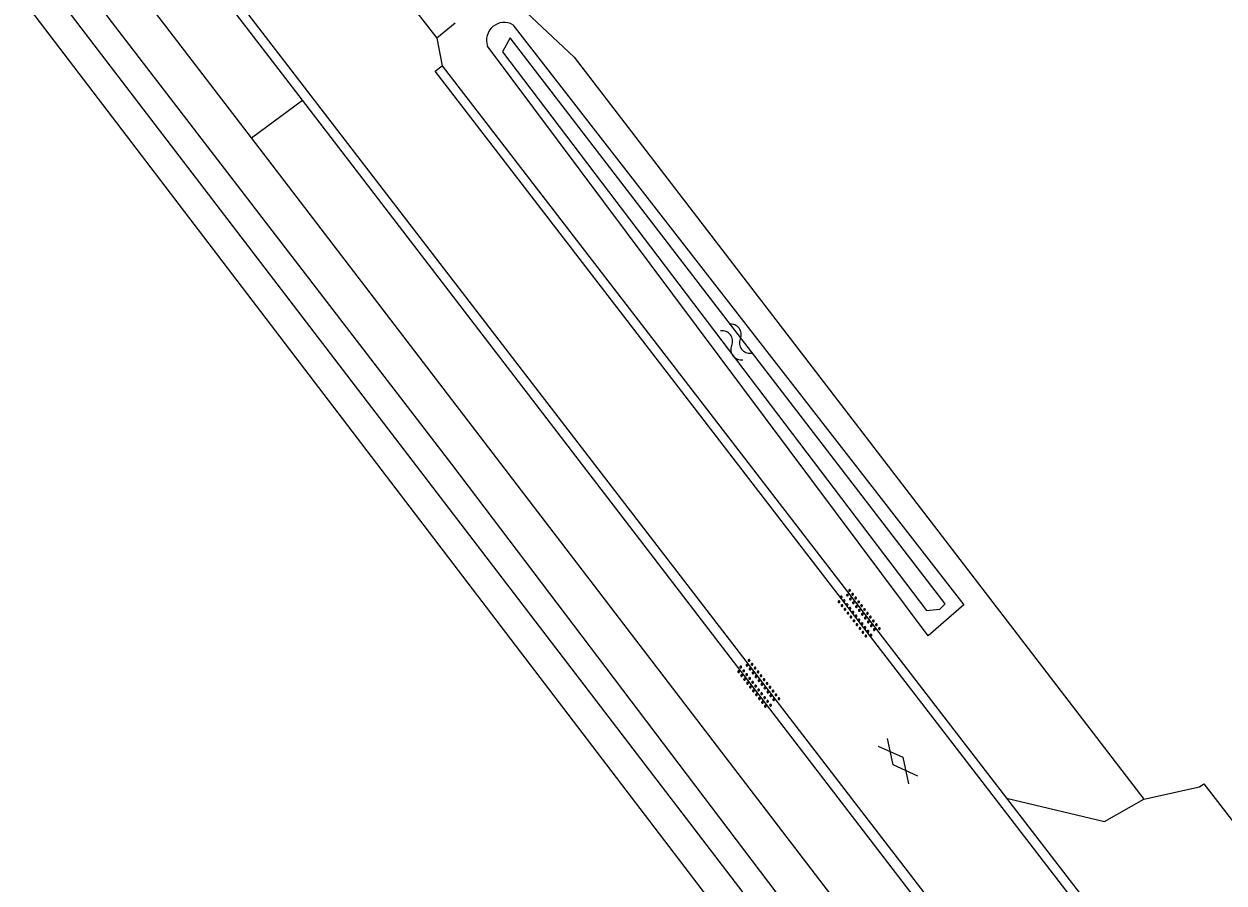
# Model space of a CAD drawing. Extents: x 136000 to 141000, y 400494 to 402006.
# Drawn here: x 136401.45 to 136450.96, y 401582.16 to 401617.61 of the extents above; entities that cross this region are included whole.
import ezdxf

# ---------------------------------------------------------------- set-up
doc = ezdxf.new("R2010")
doc.units = 0
for name, color, linetype in [('gg-afsc-hekwerk', 7, 'Continuous'), ('gg-knt-onverhard', 7, 'Continuous'), ('gg-knt-verharding', 7, 'Continuous'), ('gg-kntw-bovenkant insteek waterloop', 7, 'Continuous'), ('gg-kntw-waterlijn', 7, 'Continuous'), ('gt-grn-groengrens', 7, 'Continuous'), ('gt-symb-gesloten verharding', 7, 'Continuous'), ('gt-symb-overige verharding', 7, 'Continuous'), ('gt-symb-watersymbool', 7, 'Continuous')]:
    doc.layers.add(name, color=color, linetype=linetype)

# ---------------------------------------------------------------- blocks, each defined once
blk = doc.blocks.new('gt0-WA')
at = {"layer": 'gt-symb-watersymbool'}
for centre, start, end in [((-0.323, 0.022), 28.0725, 151.9275), ((0.427, 0.422), 208.0725, 331.9275), ((-0.323, -0.428), 28.0725, 151.9275), ((0.427, -0.028), 208.0725, 331.9275)]:
    blk.add_arc(centre, 0.425, start, end, dxfattribs=at)
blk = doc.blocks.new('gt0-OVH')
at = {"layer": 'gt-symb-overige verharding'}
for points in [[(-0.972, 0.298), (-0.967, 0.308), (-0.965, 0.319), (-0.966, 0.33), (-0.971, 0.34), (-0.978, 0.348), (-0.988, 0.353), (-0.999, 0.355), (-1.01, 0.354), (-1.02, 0.349), (-1.028, 0.342), (-1.033, 0.332), (-1.035, 0.321), (-1.034, 0.31), (-1.029, 0.3), (-1.022, 0.292), (-1.012, 0.287), (-1.001, 0.285), (-0.99, 0.286), (-0.98, 0.291)], [(-0.872, 0.106), (-0.867, 0.116), (-0.865, 0.126), (-0.866, 0.137), (-0.871, 0.147), (-0.878, 0.156), (-0.888, 0.161), (-0.899, 0.163), (-0.91, 0.162), (-0.92, 0.157), (-0.928, 0.15), (-0.933, 0.14), (-0.935, 0.129), (-0.934, 0.118), (-0.929, 0.108), (-0.922, 0.1), (-0.912, 0.095), (-0.901, 0.092), (-0.89, 0.094), (-0.88, 0.098)], [(-0.772, 0.298), (-0.767, 0.308), (-0.765, 0.319), (-0.766, 0.33), (-0.771, 0.34), (-0.778, 0.348), (-0.788, 0.353), (-0.799, 0.355), (-0.81, 0.354), (-0.82, 0.349), (-0.828, 0.342), (-0.833, 0.332), (-0.835, 0.321), (-0.834, 0.31), (-0.829, 0.3), (-0.822, 0.292), (-0.812, 0.287), (-0.801, 0.285), (-0.79, 0.286), (-0.78, 0.291)], [(-0.672, 0.106), (-0.667, 0.116), (-0.665, 0.126), (-0.666, 0.137), (-0.671, 0.147), (-0.678, 0.156), (-0.688, 0.161), (-0.699, 0.163), (-0.71, 0.162), (-0.72, 0.157), (-0.728, 0.15), (-0.733, 0.14), (-0.735, 0.129), (-0.734, 0.118), (-0.729, 0.108), (-0.722, 0.1), (-0.712, 0.095), (-0.701, 0.092), (-0.69, 0.094), (-0.68, 0.098)], [(-0.572, 0.298), (-0.567, 0.308), (-0.565, 0.319), (-0.566, 0.33), (-0.571, 0.34), (-0.578, 0.348), (-0.588, 0.353), (-0.599, 0.355), (-0.61, 0.354), (-0.62, 0.349), (-0.628, 0.342), (-0.633, 0.332), (-0.635, 0.321), (-0.634, 0.31), (-0.629, 0.3), (-0.622, 0.292), (-0.612, 0.287), (-0.601, 0.285), (-0.59, 0.286), (-0.58, 0.291)], [(-0.472, 0.106), (-0.467, 0.116), (-0.465, 0.126), (-0.466, 0.137), (-0.471, 0.147), (-0.478, 0.156), (-0.488, 0.161), (-0.499, 0.163), (-0.51, 0.162), (-0.52, 0.157), (-0.528, 0.15), (-0.533, 0.14), (-0.535, 0.129), (-0.534, 0.118), (-0.529, 0.108), (-0.522, 0.1), (-0.512, 0.095), (-0.501, 0.092), (-0.49, 0.094), (-0.48, 0.098)], [(-0.372, 0.298), (-0.367, 0.308), (-0.365, 0.319), (-0.366, 0.33), (-0.371, 0.34), (-0.378, 0.348), (-0.388, 0.353), (-0.399, 0.355), (-0.41, 0.354), (-0.42, 0.349), (-0.428, 0.342), (-0.433, 0.332), (-0.435, 0.321), (-0.434, 0.31), (-0.429, 0.3), (-0.422, 0.292), (-0.412, 0.287), (-0.401, 0.285), (-0.39, 0.286), (-0.38, 0.291)], [(-0.272, 0.106), (-0.267, 0.116), (-0.265, 0.126), (-0.266, 0.137), (-0.271, 0.147), (-0.278, 0.156), (-0.288, 0.161), (-0.299, 0.163), (-0.31, 0.162), (-0.32, 0.157), (-0.328, 0.15), (-0.333, 0.14), (-0.335, 0.129), (-0.334, 0.118), (-0.329, 0.108), (-0.322, 0.1), (-0.312, 0.095), (-0.301, 0.092), (-0.29, 0.094), (-0.28, 0.098)], [(-0.172, 0.298), (-0.167, 0.308), (-0.165, 0.319), (-0.166, 0.33), (-0.171, 0.34), (-0.178, 0.348), (-0.188, 0.353), (-0.199, 0.355), (-0.21, 0.354), (-0.22, 0.349), (-0.228, 0.342), (-0.233, 0.332), (-0.235, 0.321), (-0.234, 0.31), (-0.229, 0.3), (-0.222, 0.292), (-0.212, 0.287), (-0.201, 0.285), (-0.19, 0.286), (-0.18, 0.291)], [(-0.072, 0.106), (-0.067, 0.116), (-0.065, 0.126), (-0.066, 0.137), (-0.071, 0.147), (-0.078, 0.156), (-0.088, 0.161), (-0.099, 0.163), (-0.11, 0.162), (-0.12, 0.157), (-0.128, 0.15), (-0.133, 0.14), (-0.135, 0.129), (-0.134, 0.118), (-0.129, 0.108), (-0.122, 0.1), (-0.112, 0.095), (-0.101, 0.092), (-0.09, 0.094), (-0.08, 0.098)], [(0.028, 0.298), (0.033, 0.308), (0.035, 0.319), (0.034, 0.33), (0.029, 0.34), (0.022, 0.348), (0.012, 0.353), (0.001, 0.355), (-0.01, 0.354), (-0.02, 0.349), (-0.028, 0.342), (-0.033, 0.332), (-0.035, 0.321), (-0.034, 0.31), (-0.029, 0.3), (-0.022, 0.292), (-0.012, 0.287), (-0.001, 0.285), (0.01, 0.286), (0.02, 0.291)], [(0.128, 0.106), (0.133, 0.116), (0.135, 0.126), (0.134, 0.137), (0.129, 0.147), (0.122, 0.156), (0.112, 0.161), (0.101, 0.163), (0.09, 0.162), (0.08, 0.157), (0.072, 0.15), (0.067, 0.14), (0.065, 0.129), (0.066, 0.118), (0.071, 0.108), (0.078, 0.1), (0.088, 0.095), (0.099, 0.092), (0.11, 0.094), (0.12, 0.098)], [(0.228, 0.298), (0.233, 0.308), (0.235, 0.319), (0.234, 0.33), (0.229, 0.34), (0.222, 0.348), (0.212, 0.353), (0.201, 0.355), (0.19, 0.354), (0.18, 0.349), (0.172, 0.342), (0.167, 0.332), (0.165, 0.321), (0.166, 0.31), (0.171, 0.3), (0.178, 0.292), (0.188, 0.287), (0.199, 0.285), (0.21, 0.286), (0.22, 0.291)], [(0.328, 0.106), (0.333, 0.116), (0.335, 0.126), (0.334, 0.137), (0.329, 0.147), (0.322, 0.156), (0.312, 0.161), (0.301, 0.163), (0.29, 0.162), (0.28, 0.157), (0.272, 0.15), (0.267, 0.14), (0.265, 0.129), (0.266, 0.118), (0.271, 0.108), (0.278, 0.1), (0.288, 0.095), (0.299, 0.092), (0.31, 0.094), (0.32, 0.098)], [(0.428, 0.298), (0.433, 0.308), (0.435, 0.319), (0.434, 0.33), (0.429, 0.34), (0.422, 0.348), (0.412, 0.353), (0.401, 0.355), (0.39, 0.354), (0.38, 0.349), (0.372, 0.342), (0.367, 0.332), (0.365, 0.321), (0.366, 0.31), (0.371, 0.3), (0.378, 0.292), (0.388, 0.287), (0.399, 0.285), (0.41, 0.286), (0.42, 0.291)], [(0.528, 0.106), (0.533, 0.116), (0.535, 0.126), (0.534, 0.137), (0.529, 0.147), (0.522, 0.156), (0.512, 0.161), (0.501, 0.163), (0.49, 0.162), (0.48, 0.157), (0.472, 0.15), (0.467, 0.14), (0.465, 0.129), (0.466, 0.118), (0.471, 0.108), (0.478, 0.1), (0.488, 0.095), (0.499, 0.092), (0.51, 0.094), (0.52, 0.098)], [(0.628, 0.298), (0.633, 0.308), (0.635, 0.319), (0.634, 0.33), (0.629, 0.34), (0.622, 0.348), (0.612, 0.353), (0.601, 0.355), (0.59, 0.354), (0.58, 0.349), (0.572, 0.342), (0.567, 0.332), (0.565, 0.321), (0.566, 0.31), (0.571, 0.3), (0.578, 0.292), (0.588, 0.287), (0.599, 0.285), (0.61, 0.286), (0.62, 0.291)], [(0.728, 0.106), (0.733, 0.116), (0.735, 0.126), (0.734, 0.137), (0.729, 0.147), (0.722, 0.156), (0.712, 0.161), (0.701, 0.163), (0.69, 0.162), (0.68, 0.157), (0.672, 0.15), (0.667, 0.14), (0.665, 0.129), (0.666, 0.118), (0.671, 0.108), (0.678, 0.1), (0.688, 0.095), (0.699, 0.092), (0.71, 0.094), (0.72, 0.098)], [(0.828, 0.298), (0.833, 0.308), (0.835, 0.319), (0.834, 0.33), (0.829, 0.34), (0.822, 0.348), (0.812, 0.353), (0.801, 0.355), (0.79, 0.354), (0.78, 0.349), (0.772, 0.342), (0.767, 0.332), (0.765, 0.321), (0.766, 0.31), (0.771, 0.3), (0.778, 0.292), (0.788, 0.287), (0.799, 0.285), (0.81, 0.286), (0.82, 0.291)], [(0.928, 0.106), (0.933, 0.116), (0.935, 0.126), (0.934, 0.137), (0.929, 0.147), (0.922, 0.156), (0.912, 0.161), (0.901, 0.163), (0.89, 0.162), (0.88, 0.157), (0.872, 0.15), (0.867, 0.14), (0.865, 0.129), (0.866, 0.118), (0.871, 0.108), (0.878, 0.1), (0.888, 0.095), (0.899, 0.092), (0.91, 0.094), (0.92, 0.098)], [(1.028, 0.298), (1.033, 0.308), (1.035, 0.319), (1.034, 0.33), (1.029, 0.34), (1.022, 0.348), (1.012, 0.353), (1.001, 0.355), (0.99, 0.354), (0.98, 0.349), (0.972, 0.342), (0.967, 0.332), (0.965, 0.321), (0.966, 0.31), (0.971, 0.3), (0.978, 0.292), (0.988, 0.287), (0.999, 0.285), (1.01, 0.286), (1.02, 0.291)], [(-0.972, -0.142), (-0.967, -0.132), (-0.965, -0.121), (-0.966, -0.11), (-0.971, -0.1), (-0.978, -0.092), (-0.988, -0.087), (-0.999, -0.085), (-1.01, -0.086), (-1.02, -0.091), (-1.028, -0.098), (-1.033, -0.108), (-1.035, -0.119), (-1.034, -0.13), (-1.029, -0.14), (-1.022, -0.148), (-1.012, -0.153), (-1.001, -0.155), (-0.99, -0.154), (-0.98, -0.149)], [(-0.872, -0.334), (-0.867, -0.324), (-0.865, -0.314), (-0.866, -0.303), (-0.871, -0.293), (-0.878, -0.284), (-0.888, -0.279), (-0.899, -0.277), (-0.91, -0.278), (-0.92, -0.283), (-0.928, -0.29), (-0.933, -0.3), (-0.935, -0.311), (-0.934, -0.322), (-0.929, -0.332), (-0.922, -0.34), (-0.912, -0.345), (-0.901, -0.348), (-0.89, -0.346), (-0.88, -0.342)], [(-0.772, -0.142), (-0.767, -0.132), (-0.765, -0.121), (-0.766, -0.11), (-0.771, -0.1), (-0.778, -0.092), (-0.788, -0.087), (-0.799, -0.085), (-0.81, -0.086), (-0.82, -0.091), (-0.828, -0.098), (-0.833, -0.108), (-0.835, -0.119), (-0.834, -0.13), (-0.829, -0.14), (-0.822, -0.148), (-0.812, -0.153), (-0.801, -0.155), (-0.79, -0.154), (-0.78, -0.149)], [(-0.672, -0.334), (-0.667, -0.324), (-0.665, -0.314), (-0.666, -0.303), (-0.671, -0.293), (-0.678, -0.284), (-0.688, -0.279), (-0.699, -0.277), (-0.71, -0.278), (-0.72, -0.283), (-0.728, -0.29), (-0.733, -0.3), (-0.735, -0.311), (-0.734, -0.322), (-0.729, -0.332), (-0.722, -0.34), (-0.712, -0.345), (-0.701, -0.348), (-0.69, -0.346), (-0.68, -0.342)], [(-0.572, -0.142), (-0.567, -0.132), (-0.565, -0.121), (-0.566, -0.11), (-0.571, -0.1), (-0.578, -0.092), (-0.588, -0.087), (-0.599, -0.085), (-0.61, -0.086), (-0.62, -0.091), (-0.628, -0.098), (-0.633, -0.108), (-0.635, -0.119), (-0.634, -0.13), (-0.629, -0.14), (-0.622, -0.148), (-0.612, -0.153), (-0.601, -0.155), (-0.59, -0.154), (-0.58, -0.149)], [(-0.472, -0.334), (-0.467, -0.324), (-0.465, -0.314), (-0.466, -0.303), (-0.471, -0.293), (-0.478, -0.284), (-0.488, -0.279), (-0.499, -0.277), (-0.51, -0.278), (-0.52, -0.283), (-0.528, -0.29), (-0.533, -0.3), (-0.535, -0.311), (-0.534, -0.322), (-0.529, -0.332), (-0.522, -0.34), (-0.512, -0.345), (-0.501, -0.348), (-0.49, -0.346), (-0.48, -0.342)], [(-0.372, -0.142), (-0.367, -0.132), (-0.365, -0.121), (-0.366, -0.11), (-0.371, -0.1), (-0.378, -0.092), (-0.388, -0.087), (-0.399, -0.085), (-0.41, -0.086), (-0.42, -0.091), (-0.428, -0.098), (-0.433, -0.108), (-0.435, -0.119), (-0.434, -0.13), (-0.429, -0.14), (-0.422, -0.148), (-0.412, -0.153), (-0.401, -0.155), (-0.39, -0.154), (-0.38, -0.149)], [(-0.272, -0.334), (-0.267, -0.324), (-0.265, -0.314), (-0.266, -0.303), (-0.271, -0.293), (-0.278, -0.284), (-0.288, -0.279), (-0.299, -0.277), (-0.31, -0.278), (-0.32, -0.283), (-0.328, -0.29), (-0.333, -0.3), (-0.335, -0.311), (-0.334, -0.322), (-0.329, -0.332), (-0.322, -0.34), (-0.312, -0.345), (-0.301, -0.348), (-0.29, -0.346), (-0.28, -0.342)], [(-0.172, -0.142), (-0.167, -0.132), (-0.165, -0.121), (-0.166, -0.11), (-0.171, -0.1), (-0.178, -0.092), (-0.188, -0.087), (-0.199, -0.085), (-0.21, -0.086), (-0.22, -0.091), (-0.228, -0.098), (-0.233, -0.108), (-0.235, -0.119), (-0.234, -0.13), (-0.229, -0.14), (-0.222, -0.148), (-0.212, -0.153), (-0.201, -0.155), (-0.19, -0.154), (-0.18, -0.149)], [(-0.072, -0.334), (-0.067, -0.324), (-0.065, -0.314), (-0.066, -0.303), (-0.071, -0.293), (-0.078, -0.284), (-0.088, -0.279), (-0.099, -0.277), (-0.11, -0.278), (-0.12, -0.283), (-0.128, -0.29), (-0.133, -0.3), (-0.135, -0.311), (-0.134, -0.322), (-0.129, -0.332), (-0.122, -0.34), (-0.112, -0.345), (-0.101, -0.348), (-0.09, -0.346), (-0.08, -0.342)], [(0.028, -0.142), (0.033, -0.132), (0.035, -0.121), (0.034, -0.11), (0.029, -0.1), (0.022, -0.092), (0.012, -0.087), (0.001, -0.085), (-0.01, -0.086), (-0.02, -0.091), (-0.028, -0.098), (-0.033, -0.108), (-0.035, -0.119), (-0.034, -0.13), (-0.029, -0.14), (-0.022, -0.148), (-0.012, -0.153), (-0.001, -0.155), (0.01, -0.154), (0.02, -0.149)], [(0.128, -0.334), (0.133, -0.324), (0.135, -0.314), (0.134, -0.303), (0.129, -0.293), (0.122, -0.284), (0.112, -0.279), (0.101, -0.277), (0.09, -0.278), (0.08, -0.283), (0.072, -0.29), (0.067, -0.3), (0.065, -0.311), (0.066, -0.322), (0.071, -0.332), (0.078, -0.34), (0.088, -0.345), (0.099, -0.348), (0.11, -0.346), (0.12, -0.342)], [(0.228, -0.142), (0.233, -0.132), (0.235, -0.121), (0.234, -0.11), (0.229, -0.1), (0.222, -0.092), (0.212, -0.087), (0.201, -0.085), (0.19, -0.086), (0.18, -0.091), (0.172, -0.098), (0.167, -0.108), (0.165, -0.119), (0.166, -0.13), (0.171, -0.14), (0.178, -0.148), (0.188, -0.153), (0.199, -0.155), (0.21, -0.154), (0.22, -0.149)], [(0.328, -0.334), (0.333, -0.324), (0.335, -0.314), (0.334, -0.303), (0.329, -0.293), (0.322, -0.284), (0.312, -0.279), (0.301, -0.277), (0.29, -0.278), (0.28, -0.283), (0.272, -0.29), (0.267, -0.3), (0.265, -0.311), (0.266, -0.322), (0.271, -0.332), (0.278, -0.34), (0.288, -0.345), (0.299, -0.348), (0.31, -0.346), (0.32, -0.342)], [(0.428, -0.142), (0.433, -0.132), (0.435, -0.121), (0.434, -0.11), (0.429, -0.1), (0.422, -0.092), (0.412, -0.087), (0.401, -0.085), (0.39, -0.086), (0.38, -0.091), (0.372, -0.098), (0.367, -0.108), (0.365, -0.119), (0.366, -0.13), (0.371, -0.14), (0.378, -0.148), (0.388, -0.153), (0.399, -0.155), (0.41, -0.154), (0.42, -0.149)], [(0.528, -0.334), (0.533, -0.324), (0.535, -0.314), (0.534, -0.303), (0.529, -0.293), (0.522, -0.284), (0.512, -0.279), (0.501, -0.277), (0.49, -0.278), (0.48, -0.283), (0.472, -0.29), (0.467, -0.3), (0.465, -0.311), (0.466, -0.322), (0.471, -0.332), (0.478, -0.34), (0.488, -0.345), (0.499, -0.348), (0.51, -0.346), (0.52, -0.342)], [(0.628, -0.142), (0.633, -0.132), (0.635, -0.121), (0.634, -0.11), (0.629, -0.1), (0.622, -0.092), (0.612, -0.087), (0.601, -0.085), (0.59, -0.086), (0.58, -0.091), (0.572, -0.098), (0.567, -0.108), (0.565, -0.119), (0.566, -0.13), (0.571, -0.14), (0.578, -0.148), (0.588, -0.153), (0.599, -0.155), (0.61, -0.154), (0.62, -0.149)], [(0.728, -0.334), (0.733, -0.324), (0.735, -0.314), (0.734, -0.303), (0.729, -0.293), (0.722, -0.284), (0.712, -0.279), (0.701, -0.277), (0.69, -0.278), (0.68, -0.283), (0.672, -0.29), (0.667, -0.3), (0.665, -0.311), (0.666, -0.322), (0.671, -0.332), (0.678, -0.34), (0.688, -0.345), (0.699, -0.348), (0.71, -0.346), (0.72, -0.342)], [(0.828, -0.142), (0.833, -0.132), (0.835, -0.121), (0.834, -0.11), (0.829, -0.1), (0.822, -0.092), (0.812, -0.087), (0.801, -0.085), (0.79, -0.086), (0.78, -0.091), (0.772, -0.098), (0.767, -0.108), (0.765, -0.119), (0.766, -0.13), (0.771, -0.14), (0.778, -0.148), (0.788, -0.153), (0.799, -0.155), (0.81, -0.154), (0.82, -0.149)], [(0.928, -0.334), (0.933, -0.324), (0.935, -0.314), (0.934, -0.303), (0.929, -0.293), (0.922, -0.284), (0.912, -0.279), (0.901, -0.277), (0.89, -0.278), (0.88, -0.283), (0.872, -0.29), (0.867, -0.3), (0.865, -0.311), (0.866, -0.322), (0.871, -0.332), (0.878, -0.34), (0.888, -0.345), (0.899, -0.348), (0.91, -0.346), (0.92, -0.342)], [(1.028, -0.142), (1.033, -0.132), (1.035, -0.121), (1.034, -0.11), (1.029, -0.1), (1.022, -0.092), (1.012, -0.087), (1.001, -0.085), (0.99, -0.086), (0.98, -0.091), (0.972, -0.098), (0.967, -0.108), (0.965, -0.119), (0.966, -0.13), (0.971, -0.14), (0.978, -0.148), (0.988, -0.153), (0.999, -0.155), (1.01, -0.154), (1.02, -0.149)]]:
    blk.add_lwpolyline(points, close=True, dxfattribs=at)
blk = doc.blocks.new('gt0-GESVH1')
at = {"layer": 'gt-symb-gesloten verharding'}
for p, q in [((-0.992, -0.261), (0.008, 0.239)), ((0.008, -0.261), (-0.992, 0.239)), ((0.008, 0.239), (1.008, -0.261)), ((1.008, 0.239), (0.008, -0.261))]:
    blk.add_line(p, q, dxfattribs=at)

msp = doc.modelspace()

# ---------------------------------------------------------------- linework, layer by layer
at = {"layer": 'gg-afsc-hekwerk'}
msp.add_line((136424.152, 401616.234), (136447.658, 401585.627), dxfattribs=at)
msp.add_lwpolyline([(136447.658, 401585.627), (136449.953, 401586.125), (136450.128, 401586.261), (136455.614, 401579.153)], dxfattribs=at)
at = {"layer": 'gg-knt-onverhard'}
msp.add_lwpolyline([(136441.989, 401585.66), (136446.028, 401584.695), (136447.658, 401585.627)], dxfattribs=at)
at = {"layer": 'gg-knt-verharding'}
for p, q in [((136443.709, 401575.132), (136398.446, 401633.954)), ((136412.946, 401614.458), (136398.158, 401633.714)), ((136414.545, 401622.106), (136418.486, 401617.028)), ((136419.248, 401617.64), (136418.486, 401617.028)), ((136418.486, 401617.028), (136418.711, 401615.879)), ((136418.711, 401615.879), (136441.989, 401585.66)), ((136443.353, 401574.866), (136412.946, 401614.458)), ((136441.989, 401585.66), (136448.551, 401577.141))]:
    msp.add_line(p, q, dxfattribs=at)
msp.add_lwpolyline([(136448.265, 401576.907), (136418.419, 401615.664), (136418.711, 401615.879)], dxfattribs=at)
at = {"layer": 'gg-kntw-bovenkant insteek waterloop'}
for p, q in [((136410.836, 401612.912), (136400.143, 401626.878)), ((136396.982, 401624.394), (136436.696, 401572.363)), ((136421.626, 401617.575), (136440.233, 401593.637))]:
    msp.add_line(p, q, dxfattribs=at)
for points in [[(136440.233, 401593.637), (136438.752, 401592.367), (136420.576, 401616.694)], [(136436.696, 401572.363), (136438.543, 401571.372), (136440.852, 401573.71), (136410.836, 401612.912)]]:
    msp.add_lwpolyline(points, dxfattribs=at)
msp.add_arc((136421.265, 401616.939), 0.731, 60.4427, 199.5538, dxfattribs=at)
at = {"layer": 'gg-kntw-waterlijn'}
for points in [[(136397.921, 401625.132), (136403.981, 401617.216), (136438.033, 401572.73), (136439.112, 401573.556), (136435.538, 401577.749), (136419.098, 401599.447), (136405.105, 401617.655), (136398.881, 401625.886)], [(136421.201, 401616.459), (136438.688, 401593.402), (136439.238, 401593.46), (136439.454, 401593.677), (136421.504, 401617.033), (136421.201, 401616.459)]]:
    msp.add_lwpolyline(points, dxfattribs=at)
at = {"layer": 'gt-grn-groengrens'}
for p, q in [((136420.65, 401619.532), (136424.152, 401616.234)), ((136410.836, 401612.912), (136412.946, 401614.458))]:
    msp.add_line(p, q, dxfattribs=at)

# ---------------------------------------------------------------- block references
at = {"layer": 'gt-symb-gesloten verharding', "rotation": -51.009005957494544}
msp.add_blockref('gt0-GESVH1', (136437.515, 401587.207), dxfattribs=at)
at = {"layer": 'gt-symb-overige verharding', "rotation": -52.064736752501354}
for p in [(136435.877, 401593.252), (136431.732, 401590.361)]:
    msp.add_blockref('gt0-OVH', p, dxfattribs=at)
at = {"layer": 'gt-symb-watersymbool', "rotation": -52.39646299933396}
msp.add_blockref('gt0-WA', (136430.8, 401604.528), dxfattribs=at)

doc.saveas('drawing.dxf')
